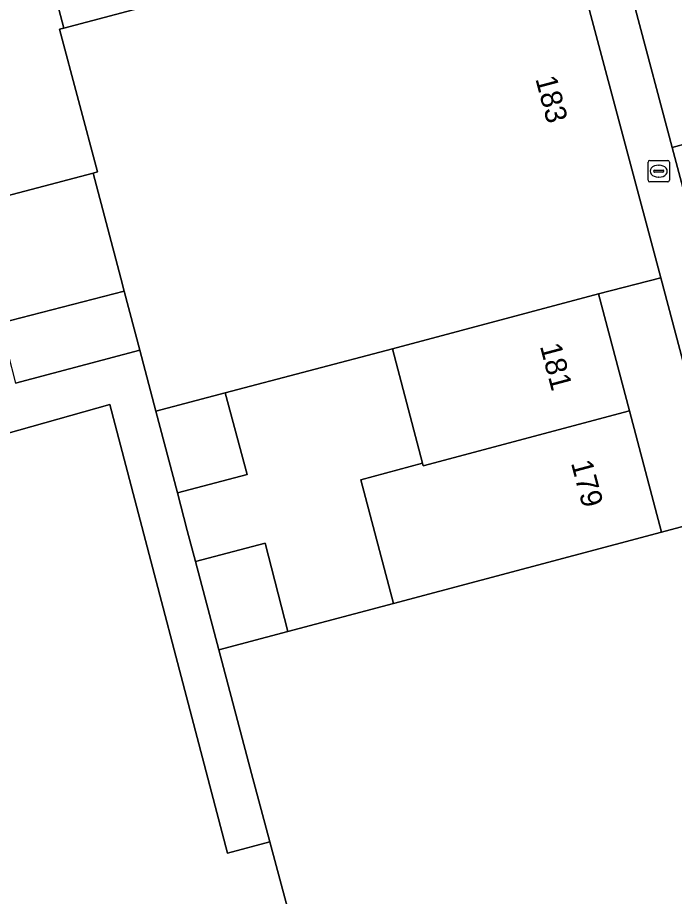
# Model space of a CAD drawing. Extents: x 162542 to 163147, y 380779 to 381521.
# Drawn here: x 162606.65 to 162637.43, y 381111.71 to 381152.86 of the extents above; entities that cross this region are included whole.
import ezdxf

# ---------------------------------------------------------------- set-up
doc = ezdxf.new("R2010")
doc.units = 0
for name, color, linetype in [('IMGEO_Brandkraan', 7, 'Continuous'), ('IMGEO_Erf', 7, 'Continuous'), ('IMGEO_Groenvoorziening', 7, 'Continuous'), ('IMGEO_Muur', 7, 'Continuous'), ('IMGEO_Pand', 7, 'Continuous'), ('IMGEO_Pand_nummerreeks', 7, 'Continuous'), ('IMGEO_Parkeervlak_open', 7, 'Continuous'), ('IMGEO_Voetpad_open', 7, 'Continuous')]:
    doc.layers.add(name, color=color, linetype=linetype)

msp = doc.modelspace()

# ---------------------------------------------------------------- linework, layer by layer
at = {"layer": 'IMGEO_Brandkraan'}
for p, q in [((162636.198, 381145.246), (162636.198, 381146.098)), ((162636.273, 381146.172), (162637.125, 381146.172)), ((162636.686, 381145.952), (162636.711, 381145.952)), ((162637.199, 381146.098), (162637.199, 381145.246)), ((162636.457, 381145.666), (162636.457, 381145.678)), ((162636.895, 381145.629), (162636.497, 381145.629)), ((162636.5, 381145.715), (162636.898, 381145.715)), ((162636.941, 381145.678), (162636.941, 381145.666)), ((162637.125, 381145.172), (162636.273, 381145.172)), ((162636.709, 381145.392), (162636.684, 381145.392))]:
    msp.add_line(p, q, dxfattribs=at)
for points in [[(162636.198, 381145.246), (162636.198, 381146.098)], [(162636.273, 381146.172), (162637.125, 381146.172)], [(162637.199, 381146.098), (162637.199, 381145.246)], [(162637.125, 381145.172), (162636.273, 381145.172)]]:
    msp.add_lwpolyline(points, dxfattribs=at)
for centre, radius, start, end in [((162636.275, 381146.096), 0.0765, 91.552, 178.448), ((162636.275, 381146.096), 0.0765, 91.552, 178.448), ((162637.123, 381146.096), 0.0765, 1.552, 88.448), ((162637.123, 381146.096), 0.0765, 1.552, 88.448), ((162636.497, 381145.675), 0.0403, 85.8775, 175.7526), ((162636.494, 381145.665), 0.0366, 178.938, 274.7102), ((162636.898, 381145.672), 0.043, 264.8664, 352.4533), ((162636.902, 381145.677), 0.0386, 1.7309, 96.639), ((162636.275, 381145.248), 0.0765, 181.552, 268.448), ((162636.275, 381145.248), 0.0765, 181.552, 268.448), ((162637.123, 381145.248), 0.0765, 271.552, 358.448), ((162637.123, 381145.248), 0.0765, 271.552, 358.448)]:
    msp.add_arc(centre, radius, start, end, dxfattribs=at)
for centre, major_axis, ratio, start_param, end_param in [((162636.685, 381145.672), (-0.387, 0.002), 0.722429, 4.712389, 7.853982), ((162636.71, 381145.672), (-0.39, 0.002), 0.717154, 1.570796, 4.712389)]:
    msp.add_ellipse(centre, major_axis=major_axis, ratio=ratio, start_param=start_param, end_param=end_param, dxfattribs=at)
at = {"layer": 'IMGEO_Erf'}
for points in [[(162607.191, 381158.154), (162607.962, 381155.262), (162608.05, 381155.285), (162608.82, 381152.374), (162614.19, 381153.803), (162612.654, 381159.607)], [(162605.83, 381138.548), (162611.654, 381140.055), (162611.492, 381140.668), (162610.195, 381145.585), (162604.364, 381144.046)], [(162639.746, 381129.54), (162636.792, 381140.677), (162633.868, 381139.932), (162635.326, 381134.447), (162636.835, 381128.769)], [(162622.734, 381131.225), (162625.635, 381131.991), (162624.218, 381137.357), (162616.382, 381135.289), (162617.406, 381131.463), (162614.146, 381130.604), (162614.609, 381128.846), (162614.993, 381127.388), (162618.253, 381128.253), (162619.323, 381124.12), (162624.265, 381125.424)]]:
    msp.add_lwpolyline(points, close=True, dxfattribs=at)
msp.add_lwpolyline([(162620.529, 381106.565), (162618.478, 381114.259), (162616.499, 381113.731), (162610.976, 381134.738), (162605.484, 381133.2), (162605.755, 381132.226), (162600.343, 381130.735), (162599.39, 381134.195), (162599.227, 381134.15), (162596.728, 381133.462), (162594.979, 381132.981), (162595.745, 381130.199), (162590.45, 381128.74), (162591.228, 381125.915), (162592.02, 381123.037), (162597.272, 381124.484), (162598.095, 381121.495), (162598.877, 381118.656), (162599.706, 381115.648), (162600.441, 381112.98), (162601.255, 381110.023)], dxfattribs=at)
at = {"layer": 'IMGEO_Groenvoorziening'}
msp.add_lwpolyline([(162639.72, 381147.43), (162637.327, 381146.78), (162640.133, 381136.243), (162642.612, 381136.866)], close=True, dxfattribs=at)
at = {"layer": 'IMGEO_Muur'}
msp.add_lwpolyline([(162618.478, 381114.259), (162616.499, 381113.731), (162610.976, 381134.738), (162605.484, 381133.2)], dxfattribs=at)
at = {"layer": 'IMGEO_Pand'}
for points in [[(162612.385, 381137.285), (162613.138, 381134.433), (162616.382, 381135.289), (162624.218, 381137.357), (162633.868, 381139.932), (162636.792, 381140.677), (162635.122, 381146.939), (162632.03, 381158.534), (162626.236, 381156.981), (162624.653, 381162.805), (162621.772, 381162.037), (162612.654, 381159.607), (162614.19, 381153.803), (162608.82, 381152.374), (162608.616, 381152.32), (162610.393, 381145.637), (162610.195, 381145.585), (162611.492, 381140.668), (162611.654, 381140.055)], [(162608.82, 381152.374), (162608.05, 381155.285), (162607.962, 381155.262), (162601.824, 381153.619), (162604.364, 381144.046), (162610.195, 381145.585), (162610.393, 381145.637), (162608.616, 381152.32)], [(162611.654, 381140.055), (162605.83, 381138.548), (162606.555, 381135.747), (162612.385, 381137.285)], [(162624.218, 381137.357), (162625.635, 381131.991), (162625.664, 381131.88), (162635.326, 381134.447), (162633.868, 381139.932)], [(162616.382, 381135.289), (162613.138, 381134.433), (162614.146, 381130.604), (162617.406, 381131.463)], [(162625.635, 381131.991), (162622.734, 381131.225), (162624.265, 381125.424), (162636.835, 381128.769), (162635.326, 381134.447), (162625.664, 381131.88)], [(162619.323, 381124.12), (162616.078, 381123.263), (162617.623, 381117.468), (162618.478, 381114.259), (162620.529, 381106.565), (162620.756, 381106.626), (162621.054, 381105.498), (162621.283, 381105.559), (162626.635, 381106.974), (162628.178, 381101.192), (162640.197, 381104.368), (162638.664, 381110.158), (162644.458, 381111.704), (162641.278, 381123.741), (162639.746, 381129.54), (162636.835, 381128.769), (162624.265, 381125.424)], [(162618.253, 381128.253), (162614.993, 381127.388), (162616.078, 381123.263), (162619.323, 381124.12)]]:
    msp.add_lwpolyline(points, close=True, dxfattribs=at)
at = {"layer": 'IMGEO_Parkeervlak_open'}
msp.add_lwpolyline([(162640.636, 381154.797), (162638.324, 381154.112), (162635.59, 381153.303), (162637.327, 381146.78), (162639.72, 381147.43), (162642.421, 381148.163)], close=True, dxfattribs=at)
at = {"layer": 'IMGEO_Voetpad_open'}
msp.add_lwpolyline([(162645.063, 381117.734), (162643.311, 381124.312), (162640.435, 381135.109), (162640.133, 381136.243), (162637.327, 381146.78), (162635.59, 381153.303), (162633.072, 381162.758), (162632.437, 381164.912), (162630.483, 381164.337), (162632.03, 381158.534), (162635.122, 381146.939), (162636.792, 381140.677), (162639.746, 381129.54), (162641.278, 381123.741), (162644.458, 381111.704), (162646.014, 381105.912), (162648.066, 381106.457)], close=True, dxfattribs=at)
msp.add_lwpolyline([(162605.484, 381133.2), (162610.976, 381134.738), (162616.499, 381113.731), (162618.478, 381114.259), (162617.623, 381117.468), (162616.078, 381123.263), (162614.993, 381127.388), (162614.609, 381128.846), (162614.146, 381130.604), (162613.138, 381134.433), (162612.385, 381137.285), (162606.555, 381135.747)], dxfattribs=at)

# ---------------------------------------------------------------- texts
at = {"layer": 'IMGEO_Pand_nummerreeks'}
for s, rotation, p in [('183', 284.9322, (162630.911, 381150.001)), ('181', 284.8824, (162631.125, 381137.482)), ('179', 284.8824, (162632.579, 381132.009))]:
    msp.add_text(s, height=1, rotation=rotation, dxfattribs=at).set_placement(p)

doc.saveas('drawing.dxf')
